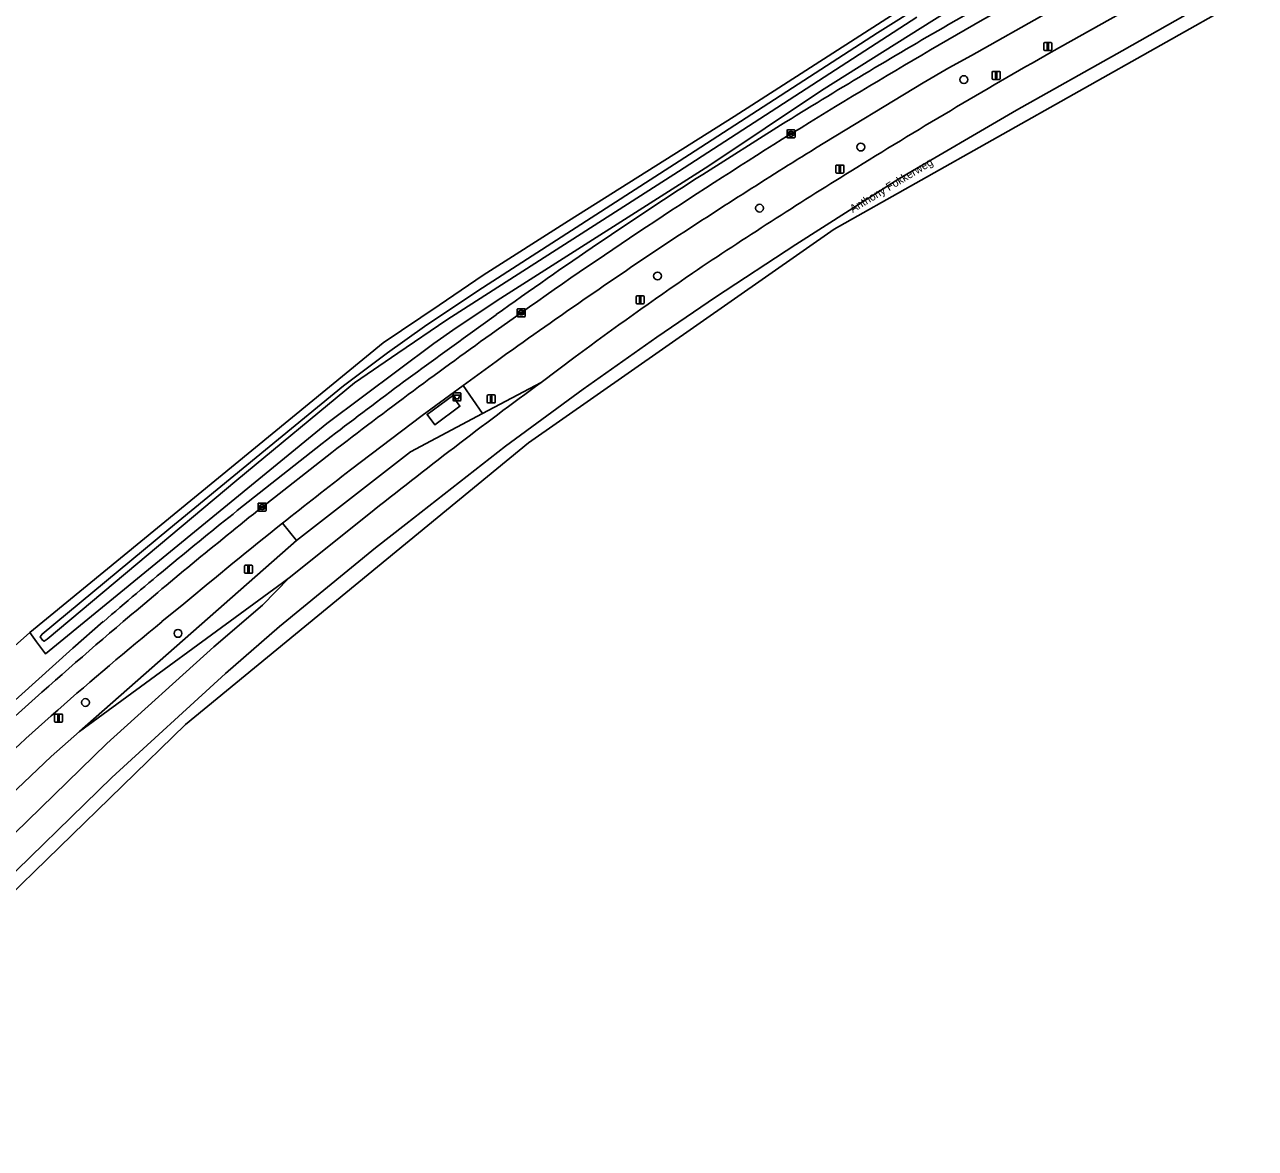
# Model space of a CAD drawing. Extents: x 156141 to 158132, y 385651 to 388333.
# Drawn here: x 156941.1 to 157094.9, y 385934.2 to 386074.6 of the extents above; entities that cross this region are included whole.
import ezdxf

# ---------------------------------------------------------------- set-up
doc = ezdxf.new("R2010")
doc.units = 0
for name, color, linetype in [('IMGEO_Afvalbak', 7, 'Continuous'), ('IMGEO_Berm_groen', 7, 'Continuous'), ('IMGEO_Boom', 7, 'Continuous'), ('IMGEO_Bouwland', 7, 'Continuous'), ('IMGEO_Fietspad_gesloten', 7, 'Continuous'), ('IMGEO_Groenvoorziening', 7, 'Continuous'), ('IMGEO_Kolk', 7, 'Continuous'), ('IMGEO_Lichtmast', 7, 'Continuous'), ('IMGEO_Oever', 7, 'Continuous'), ('IMGEO_Openbare_ruimte_label', 7, 'Continuous'), ('IMGEO_Rijbaan_lokaal_gesloten', 7, 'Continuous'), ('IMGEO_Rijbaan_regionaal_gesloten', 7, 'Continuous'), ('IMGEO_Verkeersbordpaal', 7, 'Continuous'), ('IMGEO_Voetpad_open', 7, 'Continuous'), ('IMGEO_Waterloop', 7, 'Continuous')]:
    doc.layers.add(name, color=color, linetype=linetype)

msp = doc.modelspace()

# ---------------------------------------------------------------- linework, layer by layer
at = {"layer": 'IMGEO_Afvalbak'}
for p, q in [((156994.61, 386027.69), (156994.61, 386028.49)), ((156994.61, 386028.49), (156994.61, 386027.69)), ((156994.71, 386028.59), (156995.49, 386028.59)), ((156995.49, 386028.59), (156994.71, 386028.59)), ((156995.49, 386027.59), (156994.71, 386027.59)), ((156994.71, 386027.59), (156995.49, 386027.59)), ((156995.59, 386028.49), (156995.59, 386027.69)), ((156995.59, 386027.69), (156995.59, 386028.49))]:
    msp.add_line(p, q, dxfattribs=at)
msp.add_lwpolyline([(156994.75, 386028.3), (156995.45, 386028.3), (156995.3, 386027.83), (156994.9, 386027.83), (156994.75, 386028.3)], dxfattribs=at)
for centre, start, end in [((156994.71, 386028.49), 90, 180), ((156994.71, 386028.49), 90, 180), ((156994.71, 386027.69), 180, 270), ((156994.71, 386027.69), 180, 270), ((156995.49, 386028.49), 0, 90), ((156995.49, 386028.49), 360, 90), ((156995.49, 386027.69), 270, 0), ((156995.49, 386027.69), 270, 0)]:
    msp.add_arc(centre, 0.1, start, end, dxfattribs=at)
at = {"layer": 'IMGEO_Berm_groen'}
for points in [[(157069.36, 386071.15), (157090.45, 386082.99), (157088.33, 386087.11), (157087.75, 386086.78), (157059.4, 386070.75), (157056.56, 386069.18), (157053.36, 386067.31), (157039.92, 386059.16)], [(157000, 386032.52), (156995.86, 386029.49), (156998.3, 386026), (157005.6, 386029.89), (157009.86, 386033.1)], [(156975.05, 386010.15), (156973.29, 386012.3)], [(156932.58, 385977.41), (156931.19, 385976.07), (156933.27, 385972.61), (156944.4, 385983.17), (156947.92, 385986.29), (156975.05, 386010.15)], [(156960.95, 386002.21), (156958.23, 386000)]]:
    msp.add_lwpolyline(points, dxfattribs=at)
for centre, radius, start, end in [((157426.66, 385440.35), 724.96, 119.52872, 121.83151), ((157469.62, 385365.99), 815.55, 121.79548, 123.30778), ((157425.77, 385441.81), 723.25, 121.83207, 123.6949), ((157421.04, 385447.1), 721.1, 123.62038, 125.72393), ((157396.81, 385505.91), 653.95, 124.70015, 126.27833), ((157378.26, 385504.68), 649.37, 128.58171, 129.98902), ((157253.75, 385638.48), 466.93, 129.2646, 133.4595)]:
    msp.add_arc(centre, radius, start, end, dxfattribs=at)
at = {"layer": 'IMGEO_Boom'}
for centre in [(157058.44, 386067.72), (157045.56, 386059.29), (157032.91, 386051.66), (157020.16, 386043.19), (156960.24, 385998.53), (156948.67, 385989.9)]:
    msp.add_circle(centre, 0.489, dxfattribs=at)
at = {"layer": 'IMGEO_Bouwland'}
msp.add_lwpolyline([(156852.39, 386113.15), (156867.83, 386086.65), (156918.45, 386000.13), (156926.67, 385986.81), (156927.19, 385986.09), (156927.72, 385986.03), (156934.84, 385992.57), (156941.73, 385998.63), (156985.87, 386034.82), (156992.87, 386039.55), (156998.38, 386043.28), (157009.05, 386050.07), (157029.72, 386063.09), (157060.57, 386082.93), (157081.64, 386095.35), (157084.07, 386096.73)], dxfattribs=at)
at = {"layer": 'IMGEO_Fietspad_gesloten'}
for points in [[(157039.92, 386059.16), (157053.36, 386067.31), (157056.56, 386069.18), (157059.4, 386070.75), (157087.75, 386086.78), (157088.33, 386087.11), (157088.56, 386087.23)], [(157037.02, 386061.06), (157036.83, 386060.94)], [(157003.12, 386038.6), (157000, 386036.38)], [(156981.79, 386018.97), (156990.74, 386025.75), (156995.86, 386029.49), (157000, 386032.52)], [(156979.45, 386021.12), (156970.75, 386014.31)], [(156958.23, 386000), (156960.95, 386002.21)]]:
    msp.add_lwpolyline(points, dxfattribs=at)
for centre, radius, start, end in [((157470.22, 385360.29), 823.85, 118.92523, 121.72337), ((157418.17, 385449.01), 721.03, 121.93019, 125.14424), ((157469.62, 385365.99), 815.55, 121.79548, 123.30778), ((157421.04, 385447.1), 721.1, 123.62038, 125.72393), ((157422.9, 385445.19), 726.88, 125.57744, 127.59449), ((157377.41, 385505.78), 647.98, 127.62885, 128.58368), ((157408.12, 385466.3), 701.15, 128.5933, 130.43143), ((157378.26, 385504.68), 649.37, 128.58171, 129.98902), ((157253.75, 385638.48), 466.93, 129.2646, 133.4595), ((157407.08, 385467.57), 699.52, 130.43459, 131.90299)]:
    msp.add_arc(centre, radius, start, end, dxfattribs=at)
at = {"layer": 'IMGEO_Groenvoorziening'}
for points in [[(157056.51, 386074.59), (157084.95, 386090.71), (157086.86, 386091.79), (157087.73, 386092.32), (157088.56, 386092.93), (157089.32, 386093.62), (157090.02, 386094.36), (157090.65, 386095.17), (157091.21, 386096.03), (157091.69, 386096.94), (157092.08, 386097.89), (157092.39, 386098.86), (157092.61, 386099.86), (157092.64, 386100.06), (157094.87, 386111.94), (157092.04, 386115.17)], [(157064.18, 386081.2), (157040.67, 386066.37), (157026.57, 386056.96), (157000.59, 386040.41), (156994.98, 386036.71), (156992.19, 386034.77), (156978.83, 386024.75), (156943.67, 385995.98), (156942.57, 385997.48), (156941.73, 385998.63), (156934.84, 385992.57)], [(157025.81, 386055.88), (157035.54, 386062.03)], [(156996.46, 386035.8), (157000, 386038.35)], [(156967.63, 386013.87), (156978.24, 386022.24)], [(156947.08, 385996.68), (156950.9, 386000)], [(156881.35, 385934.19), (156928.29, 385979.78), (156928.81, 385980.25), (156947.08, 385996.68)]]:
    msp.add_lwpolyline(points, dxfattribs=at)
for centre, radius, start, end in [((157426.1, 385433.65), 739.86, 119.96952, 121.8623), ((157354.37, 385544.21), 608.08, 122.70551, 125.64546), ((157367.66, 385517.8), 637.27, 125.62477, 127.66702), ((157332.85, 385556.4), 585.37, 128.60137, 130.72897)]:
    msp.add_arc(centre, radius, start, end, dxfattribs=at)
at = {"layer": 'IMGEO_Kolk'}
for p, q in [((157036.34, 386060.51), (157036.34, 386061.37)), ((157036.41, 386061.44), (157037.26, 386061.44)), ((157037.34, 386061.37), (157037.34, 386060.51)), ((157037.26, 386060.44), (157036.41, 386060.44)), ((157036.59, 386060.93), (157036.59, 386060.95)), ((157037.03, 386060.9), (157036.63, 386060.9)), ((157036.64, 386060.98), (157037.03, 386060.98)), ((157036.82, 386061.22), (157036.85, 386061.22)), ((157036.85, 386060.66), (157036.82, 386060.66)), ((157037.08, 386060.95), (157037.08, 386060.93)), ((157002.63, 386038.17), (157002.63, 386039.02)), ((157002.7, 386039.1), (157003.55, 386039.1)), ((157002.88, 386038.59), (157002.88, 386038.6)), ((157003.32, 386038.55), (157002.92, 386038.55)), ((157002.93, 386038.64), (157003.32, 386038.64)), ((157003.11, 386038.88), (157003.14, 386038.88)), ((157003.14, 386038.32), (157003.11, 386038.32)), ((157003.37, 386038.6), (157003.37, 386038.59)), ((157003.63, 386039.02), (157003.63, 386038.17)), ((157003.55, 386038.1), (157002.7, 386038.1)), ((156970.25, 386013.89), (156970.25, 386014.74)), ((156970.32, 386014.81), (156971.18, 386014.81)), ((156971.18, 386013.81), (156970.32, 386013.81)), ((156970.51, 386014.31), (156970.51, 386014.32)), ((156970.55, 386014.36), (156970.95, 386014.36)), ((156970.94, 386014.27), (156970.55, 386014.27)), ((156970.76, 386014.03), (156970.73, 386014.03)), ((156970.74, 386014.59), (156970.76, 386014.59)), ((156970.99, 386014.32), (156970.99, 386014.31)), ((156971.25, 386014.74), (156971.25, 386013.89))]:
    msp.add_line(p, q, dxfattribs=at)
for points in [[(157036.34, 386060.51), (157036.34, 386061.37)], [(157036.41, 386061.44), (157037.26, 386061.44)], [(157037.34, 386061.37), (157037.34, 386060.51)], [(157037.26, 386060.44), (157036.41, 386060.44)], [(157002.63, 386038.17), (157002.63, 386039.02)], [(157002.7, 386039.1), (157003.55, 386039.1)], [(157003.63, 386039.02), (157003.63, 386038.17)], [(157003.55, 386038.1), (157002.7, 386038.1)], [(156970.25, 386013.89), (156970.25, 386014.74)], [(156970.32, 386014.81), (156971.18, 386014.81)], [(156971.18, 386013.81), (156970.32, 386013.81)], [(156971.25, 386014.74), (156971.25, 386013.89)]]:
    msp.add_lwpolyline(points, dxfattribs=at)
for centre, radius, start, end in [((157036.41, 386061.36), 0.0765, 91.552, 178.448), ((157036.41, 386061.36), 0.0765, 91.552, 178.448), ((157037.26, 386061.36), 0.0765, 1.552, 88.448), ((157037.26, 386061.36), 0.0765, 1.552, 88.448), ((157036.41, 386060.52), 0.0765, 181.552, 268.448), ((157036.41, 386060.52), 0.0765, 181.552, 268.448), ((157036.63, 386060.94), 0.0403, 85.8775, 175.7526), ((157036.63, 386060.93), 0.0366, 178.938, 274.7102), ((157037.04, 386060.94), 0.0386, 1.7309, 96.639), ((157037.04, 386060.94), 0.043, 264.8664, 352.4533), ((157037.26, 386060.52), 0.0765, 271.552, 358.448), ((157037.26, 386060.52), 0.0765, 271.552, 358.448), ((157002.7, 386039.02), 0.0765, 91.552, 178.448), ((157002.7, 386039.02), 0.0765, 91.552, 178.448), ((157002.92, 386038.6), 0.0403, 85.8775, 175.7526), ((157002.92, 386038.59), 0.0366, 178.938, 274.7102), ((157003.33, 386038.6), 0.0386, 1.7309, 96.639), ((157003.33, 386038.6), 0.043, 264.8664, 352.4533), ((157003.55, 386039.02), 0.0765, 1.552, 88.448), ((157003.55, 386039.02), 0.0765, 1.552, 88.448), ((157002.7, 386038.17), 0.0765, 181.552, 268.448), ((157002.7, 386038.17), 0.0765, 181.552, 268.448), ((157003.55, 386038.17), 0.0765, 271.552, 358.448), ((157003.55, 386038.17), 0.0765, 271.552, 358.448), ((156970.32, 386014.74), 0.0765, 91.552, 178.448), ((156970.32, 386014.74), 0.0765, 91.552, 178.448), ((156970.32, 386013.89), 0.0765, 181.552, 268.448), ((156970.32, 386013.89), 0.0765, 181.552, 268.448), ((156970.55, 386014.32), 0.0403, 85.8775, 175.7526), ((156970.54, 386014.31), 0.0366, 178.938, 274.7102), ((156970.95, 386014.31), 0.043, 264.8664, 352.4533), ((156970.95, 386014.32), 0.0386, 1.7309, 96.639), ((156971.17, 386014.74), 0.0765, 1.552, 88.448), ((156971.17, 386014.74), 0.0765, 1.552, 88.448), ((156971.17, 386013.89), 0.0765, 271.552, 358.448), ((156971.17, 386013.89), 0.0765, 271.552, 358.448)]:
    msp.add_arc(centre, radius, start, end, dxfattribs=at)
for centre, major_axis, ratio, start_param, end_param in [((157036.82, 386060.94), (-0.387, 0.002), 0.722429, 4.712389, 7.853982), ((157036.85, 386060.94), (-0.39, 0.002), 0.717154, 1.570796, 4.712389), ((157003.11, 386038.6), (-0.387, 0.002), 0.722429, 4.712389, 7.853982), ((157003.14, 386038.6), (-0.39, 0.002), 0.717154, 1.570796, 4.712389), ((156970.74, 386014.31), (-0.387, 0.002), 0.722429, 4.712389, 7.853982), ((156970.76, 386014.31), (-0.39, 0.002), 0.717154, 1.570796, 4.712389)]:
    msp.add_ellipse(centre, major_axis=major_axis, ratio=ratio, start_param=start_param, end_param=end_param, dxfattribs=at)
at = {"layer": 'IMGEO_Lichtmast'}
for p, q in [((157068.43, 386071.46), (157068.43, 386072.25)), ((157068.43, 386072.25), (157068.43, 386071.46)), ((157068.53, 386072.35), (157069.32, 386072.35)), ((157069.32, 386072.35), (157068.53, 386072.35)), ((157069.42, 386072.25), (157069.42, 386071.46)), ((157069.42, 386071.46), (157069.42, 386072.25)), ((157069.32, 386071.36), (157068.53, 386071.36)), ((157068.53, 386071.36), (157069.32, 386071.36)), ((157042.46, 386056.15), (157042.46, 386056.95)), ((157042.46, 386056.95), (157042.46, 386056.15)), ((157042.56, 386057.05), (157043.35, 386057.05)), ((157043.35, 386057.05), (157042.56, 386057.05)), ((157043.45, 386056.95), (157043.45, 386056.15)), ((157043.45, 386056.15), (157043.45, 386056.95)), ((157043.35, 386056.05), (157042.56, 386056.05)), ((157042.56, 386056.05), (157043.35, 386056.05)), ((157017.5, 386039.8), (157017.5, 386040.6)), ((157017.5, 386040.6), (157017.5, 386039.8)), ((157017.6, 386040.7), (157018.39, 386040.7)), ((157018.39, 386040.7), (157017.6, 386040.7)), ((157018.49, 386040.6), (157018.49, 386039.8)), ((157018.49, 386039.8), (157018.49, 386040.6)), ((157018.39, 386039.7), (157017.6, 386039.7)), ((157017.6, 386039.7), (157018.39, 386039.7)), ((156998.87, 386027.42), (156998.87, 386028.22)), ((156998.87, 386028.22), (156998.87, 386027.42)), ((156998.97, 386028.32), (156999.76, 386028.32)), ((156999.76, 386028.32), (156998.97, 386028.32)), ((156999.86, 386028.22), (156999.86, 386027.42)), ((156999.86, 386027.42), (156999.86, 386028.22)), ((156999.76, 386027.32), (156998.97, 386027.32)), ((156998.97, 386027.32), (156999.76, 386027.32)), ((156968.56, 386006.14), (156968.56, 386006.94)), ((156968.56, 386006.94), (156968.56, 386006.14)), ((156968.66, 386007.04), (156969.45, 386007.04)), ((156969.45, 386007.04), (156968.66, 386007.04)), ((156969.45, 386006.04), (156968.66, 386006.04)), ((156968.66, 386006.04), (156969.45, 386006.04)), ((156969.55, 386006.94), (156969.55, 386006.14)), ((156969.55, 386006.14), (156969.55, 386006.94)), ((156944.8, 385987.55), (156944.8, 385988.35)), ((156944.8, 385988.35), (156944.8, 385987.55)), ((156944.9, 385988.45), (156945.69, 385988.45)), ((156945.69, 385988.45), (156944.9, 385988.45)), ((156945.69, 385987.45), (156944.9, 385987.45)), ((156944.9, 385987.45), (156945.69, 385987.45)), ((156945.79, 385988.35), (156945.79, 385987.55)), ((156945.79, 385987.55), (156945.79, 385988.35))]:
    msp.add_line(p, q, dxfattribs=at)
for points in [[(157068.85, 386072.23), (157069, 386072.23), (157069, 386071.48), (157068.85, 386071.48), (157068.85, 386072.23)], [(157042.88, 386056.93), (157043.03, 386056.93), (157043.03, 386056.18), (157042.88, 386056.18), (157042.88, 386056.93)], [(157017.92, 386040.58), (157018.07, 386040.58), (157018.07, 386039.83), (157017.92, 386039.83), (157017.92, 386040.58)], [(156999.29, 386028.19), (156999.44, 386028.19), (156999.44, 386027.44), (156999.29, 386027.44), (156999.29, 386028.19)], [(156968.98, 386006.92), (156969.13, 386006.92), (156969.13, 386006.17), (156968.98, 386006.17), (156968.98, 386006.92)], [(156945.22, 385988.32), (156945.37, 385988.32), (156945.37, 385987.57), (156945.22, 385987.57), (156945.22, 385988.32)]]:
    msp.add_lwpolyline(points, dxfattribs=at)
for centre, start, end in [((157068.53, 386072.25), 90, 180), ((157068.53, 386072.25), 90, 180), ((157069.32, 386072.25), 0, 90), ((157069.32, 386072.25), 360, 90), ((157068.53, 386071.46), 180, 270), ((157068.53, 386071.46), 180, 270), ((157069.32, 386071.46), 270, 0), ((157069.32, 386071.46), 270, 0), ((157042.56, 386056.95), 90, 180), ((157042.56, 386056.95), 90, 180), ((157043.35, 386056.95), 0, 90), ((157043.35, 386056.95), 360, 90), ((157042.56, 386056.15), 180, 270), ((157042.56, 386056.15), 180, 270), ((157043.35, 386056.15), 270, 0), ((157043.35, 386056.15), 270, 0), ((157017.6, 386040.6), 90, 180), ((157017.6, 386040.6), 90, 180), ((157017.6, 386039.8), 180, 270), ((157017.6, 386039.8), 180, 270), ((157018.39, 386040.6), 0, 90), ((157018.39, 386040.6), 360, 90), ((157018.39, 386039.8), 270, 0), ((157018.39, 386039.8), 270, 0), ((156998.97, 386028.22), 90, 180), ((156998.97, 386028.22), 90, 180), ((156999.76, 386028.22), 0, 90), ((156999.76, 386028.22), 360, 90), ((156998.97, 386027.42), 180, 270), ((156998.97, 386027.42), 180, 270), ((156999.76, 386027.42), 270, 0), ((156999.76, 386027.42), 270, 0), ((156968.66, 386006.94), 90, 180), ((156968.66, 386006.94), 90, 180), ((156968.66, 386006.14), 180, 270), ((156968.66, 386006.14), 180, 270), ((156969.45, 386006.94), 0, 90), ((156969.45, 386006.94), 360, 90), ((156969.45, 386006.14), 270, 0), ((156969.45, 386006.14), 270, 0), ((156944.9, 385988.35), 90, 180), ((156944.9, 385988.35), 90, 180), ((156944.9, 385987.55), 180, 270), ((156944.9, 385987.55), 180, 270), ((156945.69, 385988.35), 0, 90), ((156945.69, 385988.35), 360, 90), ((156945.69, 385987.55), 270, 0), ((156945.69, 385987.55), 270, 0)]:
    msp.add_arc(centre, 0.1, start, end, dxfattribs=at)
at = {"layer": 'IMGEO_Oever'}
for points in [[(157084.07, 386096.73), (157081.64, 386095.35), (157060.57, 386082.93), (157029.72, 386063.09), (157009.05, 386050.07), (156998.38, 386043.28), (156992.87, 386039.55), (156985.87, 386034.82), (156941.73, 385998.63), (156942.57, 385997.48), (156943.67, 385995.98), (156978.83, 386024.75), (156992.19, 386034.77), (156994.98, 386036.71), (157000.59, 386040.41), (157026.57, 386056.96), (157040.67, 386066.37), (157064.18, 386081.2), (157083.3, 386092.05)], [(157052.58, 386075.53), (157022.79, 386056.22), (156993.81, 386037.72), (156987.69, 386033.56), (156982.3, 386029.82), (156967.6, 386017.68), (156943.89, 385997.83), (156943.51, 385997.56), (156943.3, 385997.68), (156943.02, 385998.09), (156943.24, 385998.44), (156959.07, 386011.56), (156980.93, 386029.47), (156986.43, 386033.58), (156991.05, 386036.88), (156997.7, 386041.32), (157024.14, 386058.38), (157047.66, 386073.58), (157058.88, 386080.64)]]:
    msp.add_lwpolyline(points, dxfattribs=at)
at = {"layer": 'IMGEO_Rijbaan_lokaal_gesloten'}
msp.add_lwpolyline([(157005.6, 386029.89), (156998.3, 386026), (156989.29, 386021.2), (156975.05, 386010.15), (156947.92, 385986.29), (156973.29, 386004.83), (156974.14, 386005.46), (156984.1, 386013.44)], dxfattribs=at)
msp.add_arc((157397.97, 385494.47), 663.79, 126.23491, 128.57165, dxfattribs=at)
at = {"layer": 'IMGEO_Rijbaan_regionaal_gesloten'}
for points in [[(157092.44, 386079.33), (157090.45, 386082.99), (157069.36, 386071.15)], [(156984.1, 386013.44), (156974.14, 386005.46), (156970.81, 386002.05), (156964.73, 385996.86), (156951.34, 385984.76), (156934.82, 385968.72), (156936.65, 385965.61), (156951.98, 385980.52), (156966.17, 385993.54), (156972.93, 385999.39), (156978.44, 386003.93), (156984.93, 386009.23), (156988.69, 386012.19), (157001.17, 386021.91), (157010.88, 386029.04), (157020.08, 386035.54), (157027.41, 386040.53), (157037.44, 386047.12), (157050.32, 386055.31), (157065.04, 386063.92), (157078.21, 386071.33), (157086.08, 386075.75), (157092.18, 386079.18), (157092.44, 386079.33)], [(157009.86, 386033.1), (157005.6, 386029.89)]]:
    msp.add_lwpolyline(points, dxfattribs=at)
for points in [[(157093.26, 386077.81), (157092.44, 386079.33), (157092.18, 386079.18), (157086.08, 386075.75), (157078.21, 386071.33), (157065.04, 386063.92), (157050.32, 386055.31), (157037.44, 386047.12), (157027.41, 386040.53), (157020.08, 386035.54), (157010.88, 386029.04), (157001.17, 386021.91), (156988.69, 386012.19), (156984.93, 386009.23), (156978.44, 386003.93), (156972.93, 385999.39), (156966.17, 385993.54), (156951.98, 385980.52), (156936.65, 385965.61), (156937.49, 385964.17), (156961.16, 385987.16), (157004.04, 386022.32), (157042.23, 386049.04)], [(156974.14, 386005.46), (156973.29, 386004.83), (156947.92, 385986.29), (156944.4, 385983.17), (156933.27, 385972.61), (156932.81, 385972.15), (156934.82, 385968.72), (156951.34, 385984.76), (156964.73, 385996.86), (156970.81, 386002.05)]]:
    msp.add_lwpolyline(points, close=True, dxfattribs=at)
for centre, radius, start, end in [((157426.66, 385440.35), 724.96, 119.52872, 121.83151), ((157425.77, 385441.81), 723.25, 121.83207, 123.6949), ((157396.81, 385505.91), 653.95, 124.70015, 126.27833), ((157397.97, 385494.47), 663.79, 126.23491, 128.57165)]:
    msp.add_arc(centre, radius, start, end, dxfattribs=at)
at = {"layer": 'IMGEO_Verkeersbordpaal'}
for p, q in [((157061.99, 386067.85), (157061.99, 386068.65)), ((157061.99, 386068.65), (157061.99, 386067.85)), ((157062.09, 386068.75), (157062.88, 386068.75)), ((157062.88, 386068.75), (157062.09, 386068.75)), ((157062.88, 386067.75), (157062.09, 386067.75)), ((157062.09, 386067.75), (157062.88, 386067.75)), ((157062.98, 386068.65), (157062.98, 386067.85)), ((157062.98, 386067.85), (157062.98, 386068.65))]:
    msp.add_line(p, q, dxfattribs=at)
msp.add_lwpolyline([(157062.41, 386068.62), (157062.56, 386068.62), (157062.56, 386067.88), (157062.41, 386067.88), (157062.41, 386068.62)], dxfattribs=at)
for centre, start, end in [((157062.09, 386068.65), 90, 180), ((157062.09, 386068.65), 90, 180), ((157062.09, 386067.85), 180, 270), ((157062.09, 386067.85), 180, 270), ((157062.88, 386068.65), 0, 90), ((157062.88, 386068.65), 360, 90), ((157062.88, 386067.85), 270, 0), ((157062.88, 386067.85), 270, 0)]:
    msp.add_arc(centre, 0.1, start, end, dxfattribs=at)
at = {"layer": 'IMGEO_Voetpad_open'}
for points in [[(157092.04, 386115.17), (157094.87, 386111.94), (157092.64, 386100.06), (157092.61, 386099.86), (157092.39, 386098.86), (157092.08, 386097.89), (157091.69, 386096.94), (157091.21, 386096.03), (157090.65, 386095.17), (157090.02, 386094.36), (157089.32, 386093.62), (157088.56, 386092.93), (157087.73, 386092.32), (157086.86, 386091.79), (157084.95, 386090.71), (157056.51, 386074.59)], [(157035.54, 386062.03), (157025.81, 386055.88)], [(157036.83, 386060.94), (157037.02, 386061.06)], [(157000, 386038.35), (156996.46, 386035.8)], [(157000, 386036.38), (157003.12, 386038.6)], [(156973.29, 386012.3), (156975.05, 386010.15), (156989.29, 386021.2), (156998.3, 386026), (156995.86, 386029.49), (156990.74, 386025.75), (156981.79, 386018.97)], [(156978.24, 386022.24), (156967.63, 386013.87)], [(156970.75, 386014.31), (156979.45, 386021.12)], [(156950.9, 386000), (156947.08, 385996.68), (156928.81, 385980.25), (156928.29, 385979.78), (156881.35, 385934.19)]]:
    msp.add_lwpolyline(points, dxfattribs=at)
for points in [[(156995.47, 386026.92), (156994.52, 386028.2), (156991.37, 386025.88), (156992.32, 386024.59)], [(156992.32, 386024.59), (156991.37, 386025.88), (156994.52, 386028.2), (156995.47, 386026.92)]]:
    msp.add_lwpolyline(points, close=True, dxfattribs=at)
for centre, radius, start, end in [((157470.22, 385360.29), 823.85, 118.92523, 121.72337), ((157426.1, 385433.65), 739.86, 119.96952, 121.8623), ((157418.17, 385449.01), 721.03, 121.93019, 125.14424), ((157354.37, 385544.21), 608.08, 122.70551, 125.64546), ((157367.66, 385517.8), 637.27, 125.62477, 127.66702), ((157422.9, 385445.19), 726.88, 125.57744, 127.59449), ((157377.41, 385505.78), 647.98, 127.62885, 128.58368), ((157332.85, 385556.4), 585.37, 128.60137, 130.72897), ((157408.12, 385466.3), 701.15, 128.5933, 130.43143), ((157407.08, 385467.57), 699.52, 130.43459, 131.90299)]:
    msp.add_arc(centre, radius, start, end, dxfattribs=at)
at = {"layer": 'IMGEO_Waterloop'}
msp.add_lwpolyline([(157058.88, 386080.64), (157047.66, 386073.58), (157024.14, 386058.38), (156997.7, 386041.32), (156991.05, 386036.88), (156986.43, 386033.58), (156980.93, 386029.47), (156959.07, 386011.56), (156943.24, 385998.44), (156943.02, 385998.09), (156943.3, 385997.68), (156943.51, 385997.56), (156943.89, 385997.83), (156967.6, 386017.68), (156982.3, 386029.82), (156987.69, 386033.56), (156993.81, 386037.72), (157022.79, 386056.22), (157052.58, 386075.53)], dxfattribs=at)

# ---------------------------------------------------------------- texts
at = {"layer": 'IMGEO_Openbare_ruimte_label'}
msp.add_text('Anthony Fokkerweg', height=1, rotation=31.0522, dxfattribs=at).set_placement((157044.56, 386051.05))

doc.saveas('drawing.dxf')
